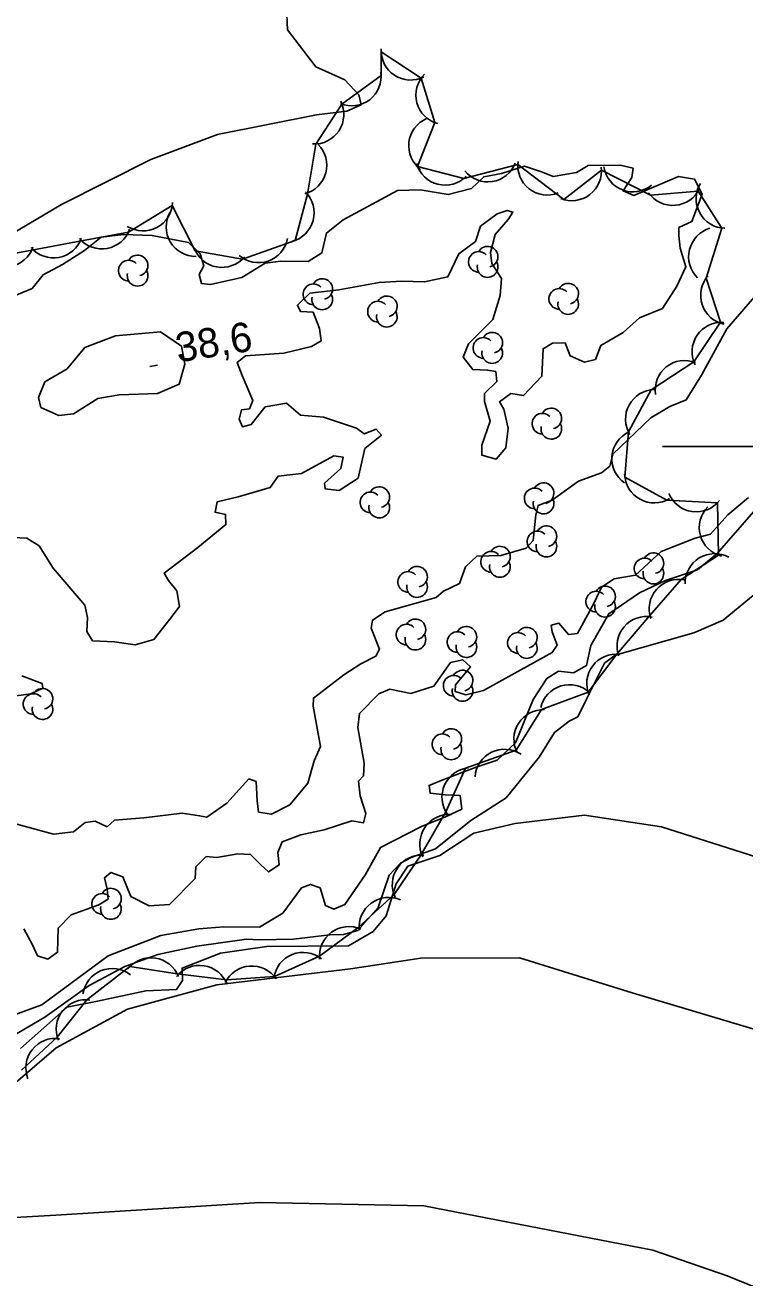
# Model space of a CAD drawing. Extents: x 646142 to 649934, y 5874075 to 5876351.
# Drawn here: x 648725.2 to 648798.4, y 5874515.5 to 5874642.8 of the extents above; entities that cross this region are included whole.
import ezdxf

# ---------------------------------------------------------------- set-up
doc = ezdxf.new("R2010")
doc.units = 0
for name, color, linetype in [('Niveau 1', 7, 'Continuous'), ('Niveau 2', 7, 'Continuous'), ('Niveau 3', 7, 'Continuous'), ('Niveau 44', 7, 'Continuous'), ('Niveau 61', 7, 'Continuous')]:
    doc.layers.add(name, color=color, linetype=linetype)

msp = doc.modelspace()

# ---------------------------------------------------------------- linework, layer by layer
at = {"layer": 'Niveau 1'}
for points in [[(648936.16, 5874619.76), (648935.13, 5874620.07), (648922.61, 5874624.74), (648910.87, 5874631.61), (648903.09, 5874636.5), (648899.58, 5874637.71), (648883.78, 5874640.72), (648870.56, 5874638.68), (648859.41, 5874635.84), (648841.82, 5874630.49), (648830.87, 5874625.92), (648825.5, 5874622.26), (648819, 5874615.43), (648814.1, 5874606.93), (648806.99, 5874601.3), (648801.78, 5874596.26), (648795.55, 5874589.11)], [(648795.55, 5874589.11), (648793.54, 5874587.47), (648790.3, 5874586.38), (648787.66, 5874585.13), (648784.54, 5874583.01), (648782.72, 5874579.77), (648782.26, 5874577.73), (648780.96, 5874576.99), (648779.43, 5874577.16), (648778.23, 5874576.43), (648776.86, 5874574.29), (648775.06, 5874569.88), (648773.18, 5874568.14), (648771.06, 5874567.42), (648767.49, 5874566.06), (648766.27, 5874565.56), (648766.37, 5874564.76), (648767.9, 5874564.59), (648769.42, 5874564.54), (648769.59, 5874563.16), (648767.94, 5874562.38), (648765.49, 5874561.39), (648761.33, 5874559.26), (648759.8, 5874556.51), (648757.72, 5874553.46), (648756.61, 5874552.98), (648755.75, 5874553.34), (648755.19, 5874555.14), (648754.21, 5874555.49), (648753.32, 5874555.15), (648751.42, 5874552.59), (648749.03, 5874551.14), (648745.42, 5874551.18), (648742.88, 5874550.99), (648739.01, 5874550.29), (648733.66, 5874548.25), (648726.92, 5874543.25), (648723.02, 5874541.85)]]:
    msp.add_lwpolyline(points, dxfattribs=at)
at = {"layer": 'Niveau 2'}
for points in [[(648751.78, 5874644.73), (648751.89, 5874642.36), (648754.78, 5874638.58), (648757.72, 5874637.25), (648759.12, 5874635.73), (648759.36, 5874634.71), (648757.93, 5874634.08), (648754.84, 5874633.71), (648744.76, 5874631.7), (648737.99, 5874629.16), (648728.91, 5874624.59), (648717.86, 5874618.05), (648714.05, 5874615.97), (648706.17, 5874612.01), (648703.83, 5874611.16), (648701.66, 5874607.99), (648699.86, 5874606.5), (648697.39, 5874603.88), (648695.74, 5874600.2), (648695.61, 5874596.46), (648696.32, 5874593.41), (648696.22, 5874592.35), (648697.74, 5874591.26), (648698.8, 5874591.15)], [(648720.75, 5874613.92), (648725.94, 5874616.05), (648727.05, 5874617.45), (648729.01, 5874618.5), (648731.27, 5874619.93), (648732.96, 5874621.29), (648735.24, 5874621.56), (648738.15, 5874621.44), (648741.83, 5874620.72), (648743.01, 5874619.58), (648743.39, 5874618.35), (648742.91, 5874617.49), (648743.14, 5874616.58), (648744.08, 5874616.47), (648747.23, 5874617.19), (648749.61, 5874618.63), (648751.2, 5874618.82), (648753.98, 5874618.8), (648755.39, 5874619.67), (648755.84, 5874621.69), (648757.53, 5874623.05), (648763.07, 5874626.03), (648765.38, 5874626.07), (648768.22, 5874625.6), (648770.57, 5874626.23), (648771.82, 5874627.42), (648773.63, 5874627.75), (648775.97, 5874628.49), (648777.78, 5874627.89), (648778.87, 5874627.44), (648781.26, 5874627.84), (648782.44, 5874628.56), (648785.68, 5874628.6), (648786.99, 5874628.29), (648786.87, 5874627.35), (648785.99, 5874625.97), (648787.09, 5874625.52), (648791.6, 5874627.45), (648793.25, 5874627.18), (648794.01, 5874625.65), (648792.96, 5874622.86), (648791.65, 5874622.24), (648791.63, 5874621.43), (648791.78, 5874620.17), (648792.36, 5874618.27), (648791.44, 5874616.31), (648789.97, 5874614.04), (648787.66, 5874613.07), (648785.98, 5874611.6), (648783.71, 5874610.28), (648783.19, 5874608.83)], [(648783.19, 5874608.83), (648782.07, 5874608.58), (648780.6, 5874609.22), (648780.09, 5874610.55), (648778.82, 5874610.51), (648777.85, 5874609.93), (648777.73, 5874607.14), (648775.88, 5874605.18), (648774.58, 5874605.37), (648773.41, 5874604.54), (648773.85, 5874603.78), (648774.31, 5874601.86), (648774.08, 5874599.86), (648773.07, 5874598.7), (648771.63, 5874599.11), (648771.62, 5874600.15), (648772.49, 5874602.57), (648771.9, 5874604.59), (648771.91, 5874605.4), (648773.16, 5874606.59), (648773.04, 5874607.62), (648772.21, 5874607.76), (648770.7, 5874607.81), (648769.74, 5874609.08), (648770.27, 5874610.42), (648772.75, 5874612.92), (648773.5, 5874615.33), (648773.64, 5874617.08), (648772.65, 5874618.59), (648772.51, 5874619.73), (648772.99, 5874621.53), (648774.31, 5874623.08), (648774.79, 5874623.83), (648774.79, 5874623.83), (648774.2, 5874623.99), (648773.2, 5874623.64), (648771.5, 5874622.39), (648770.99, 5874620.83), (648769.29, 5874619.58), (648768.18, 5874617.25), (648765.81, 5874616.73), (648763.49, 5874616.8), (648761.19, 5874616.65), (648757.11, 5874615.93), (648754.14, 5874615.58), (648752.89, 5874614.38), (648753.2, 5874613.72), (648754.49, 5874613.65), (648755.15, 5874611.99), (648755.3, 5874610.73), (648754.33, 5874610.15), (648751.51, 5874609.47), (648747.61, 5874609.23), (648746.76, 5874608.55), (648747.27, 5874607.22), (648748.38, 5874604.69), (648748.02, 5874603.83), (648747.22, 5874603.74), (648746.99, 5874602.78), (648747.31, 5874602.01), (648748.21, 5874602.23), (648749.62, 5874604.02), (648751.78, 5874604.39), (648753.2, 5874603.17), (648755.53, 5874602.99)], [(648761.82, 5874583.21), (648766.99, 5874584.64), (648767.72, 5874585.31), (648769.37, 5874586.08), (648769.97, 5874587.78), (648771.12, 5874588.85), (648773.55, 5874588.91), (648776.12, 5874589.68), (648776.84, 5874590.46), (648777.11, 5874593.05), (648777.34, 5874594.01), (648778.79, 5874594.53), (648781.45, 5874596.47), (648783.78, 5874597.33), (648784.63, 5874598.01), (648784.95, 5874599.21), (648788.79, 5874602.92), (648790.74, 5874604.08), (648792.4, 5874604.74), (648793.95, 5874607.25), (648796.51, 5874611.97), (648799.77, 5874615.72), (648801.86, 5874617.6), (648802.64, 5874619.78)], [(648727.22, 5874606.56), (648729.49, 5874607.88), (648731.31, 5874610.06), (648734.41, 5874611.24), (648738.98, 5874611.67), (648741.12, 5874610.19), (648741.46, 5874608.37), (648740.89, 5874606.34), (648738.69, 5874605.38), (648734.78, 5874605.26), (648732.62, 5874604.89), (648730.15, 5874603.32), (648728.67, 5874603.15), (648726.84, 5874603.97), (648726.6, 5874604.98), (648727.22, 5874606.56)], [(648755.53, 5874602.99), (648758.91, 5874601.88), (648759.68, 5874601.28), (648760.89, 5874601.77), (648761.43, 5874601.14), (648759.74, 5874599.78), (648759.05, 5874596.79), (648757.12, 5874595.52), (648755.71, 5874595.7), (648755.64, 5874596.27), (648757.32, 5874597.75), (648757.53, 5874598.93), (648756.58, 5874599.05), (648753.32, 5874597.27), (648750.93, 5874596.99), (648750.14, 5874595.85), (648746.89, 5874594.88), (648744.75, 5874594.39), (648744.53, 5874593.32), (648745.6, 5874593.1), (648745.61, 5874592.06), (648742.76, 5874589.75), (648739.37, 5874587.14), (648739.81, 5874586.38), (648740.63, 5874585.32), (648740.93, 5874583.73), (648739.93, 5874582.45), (648738.32, 5874580.4), (648736.42, 5874579.83), (648734.3, 5874580.15), (648732.08, 5874580.24), (648731.5, 5874581.21), (648731.57, 5874582.61), (648731.3, 5874583.86), (648728.07, 5874587.65), (648726.64, 5874589.91), (648725.39, 5874590.69), (648722.48, 5874590.81)], [(648870.35, 5874483.67), (648856.33, 5874486.04), (648839.89, 5874490.4), (648824.38, 5874498.64), (648814.79, 5874508.29), (648796.57, 5874515.73), (648789, 5874518.34), (648765.74, 5874522.83), (648749.06, 5874523.18), (648728.35, 5874521.88), (648709.95, 5874520.85), (648687.83, 5874521.49), (648670.31, 5874524.79), (648636.83, 5874528.07), (648617.49, 5874528.81), (648604.43, 5874526.07), (648591.87, 5874525.04), (648552.26, 5874530.18), (648534.81, 5874532.56), (648496.44, 5874548.91), (648486.2, 5874560.33), (648482.48, 5874572.55), (648481.31, 5874584.79), (648482.8, 5874596.14)], [(648798.72, 5874594.82), (648796.61, 5874593.05), (648794.87, 5874591.1), (648793.3, 5874590.68), (648789.86, 5874589.34), (648787.24, 5874586.93), (648785.08, 5874586.56), (648783.79, 5874585.71), (648783.05, 5874584.11), (648781.34, 5874580.99), (648780.42, 5874580.88), (648779.47, 5874582.05), (648778.68, 5874581.84), (648778.76, 5874581.15), (648779.27, 5874579.82), (648778.78, 5874579.06), (648774.97, 5874576.98), (648771.81, 5874575.2), (648770.01, 5874574.75), (648768.92, 5874575.09), (648768.95, 5874575.79), (648770.48, 5874577.6), (648769.7, 5874578.32), (648768.45, 5874578.06), (648766.77, 5874575.65), (648764.42, 5874574.9), (648762.27, 5874575.34), (648761.17, 5874574.86), (648759.2, 5874572.88), (648759.02, 5874571.46), (648759.69, 5874567.82), (648759.61, 5874566.53), (648759.09, 5874566), (648759.27, 5874564.51), (648759.84, 5874562.71), (648759.6, 5874561.75), (648758.41, 5874561.96), (648755.62, 5874561.05), (648753.24, 5874560.53), (648751.35, 5874559.84), (648750.9, 5874558.74), (648751.05, 5874557.47), (648749.97, 5874556.76), (648749.19, 5874557.48), (648748.14, 5874558.52), (648746.85, 5874558.6), (648744.69, 5874558.23), (648743.63, 5874558.33), (648742.59, 5874557.28), (648742.5, 5874556.1), (648739.91, 5874553.46), (648737.83, 5874553.33), (648735.98, 5874554.27), (648735.16, 5874556.27), (648733.94, 5874556.71), (648733.31, 5874556.17), (648733.56, 5874555.03), (648733.68, 5874554), (648732.71, 5874553.42), (648729.92, 5874552.39)], [(648874.39, 5874588.06), (648847.08, 5874589.7), (648827.84, 5874592.89), (648817.25, 5874593.84), (648810.2, 5874594.4), (648808.13, 5874594.15), (648805.8, 5874593.18), (648800.93, 5874586.29), (648796.16, 5874582.34), (648793.17, 5874581.05), (648785.17, 5874578.81), (648784.1, 5874577.98), (648782.22, 5874574.26), (648781.38, 5874572.52), (648780.5, 5874572.07)], [(648724.02, 5874561.73), (648728.1, 5874560.59), (648730.16, 5874560.83), (648731.33, 5874561.79), (648732.36, 5874561.91), (648733.58, 5874561.36), (648734.31, 5874562.03), (648737.3, 5874562.27), (648741.19, 5874562.73), (648742.96, 5874562.48), (648743.68, 5874562.33), (648745.71, 5874563.74), (648747.97, 5874566.22), (648748.7, 5874565.95), (648748.82, 5874563.99), (648748.95, 5874562.85), (648750.25, 5874562.65), (648752.11, 5874563.57), (648753.94, 5874565.77), (648754.59, 5874568.05), (648755.23, 5874569.52), (648754.51, 5874573.62), (648754.52, 5874574.44), (648757.61, 5874576.78), (648759.33, 5874577.92), (648760.86, 5874578.68), (648761.23, 5874579.42), (648760.4, 5874581.53), (648760.53, 5874582.36), (648761.82, 5874583.21)], [(648724.9, 5874576.71), (648726.97, 5874575.91), (648727.02, 5874575.45), (648725.82, 5874574.85), (648724.33, 5874574.67)], [(648780.5, 5874572.07), (648779.01, 5874570.95), (648777.44, 5874568.43), (648774.09, 5874564.29), (648770.52, 5874562), (648766.91, 5874559.12), (648764.45, 5874558.24), (648763.36, 5874557.64), (648762.22, 5874556.45), (648761.09, 5874553.16), (648759.04, 5874550.82), (648757.58, 5874550.41), (648756.18, 5874550.36), (648752.51, 5874549.92), (648749.02, 5874549.85), (648747.73, 5874549.93), (648742.68, 5874549.21), (648738.7, 5874548.38), (648735.35, 5874547.16), (648731.73, 5874545.21), (648727.22, 5874541.99), (648721.44, 5874538.61)], [(648866.52, 5874551.66), (648844.08, 5874551.12), (648827.45, 5874551.7), (648811.48, 5874554.47), (648789.89, 5874561.36), (648782.05, 5874562.53), (648775.03, 5874561.69), (648770.82, 5874560.72)], [(648770.82, 5874560.72), (648767.36, 5874558.44), (648764.11, 5874557.35), (648762.92, 5874555.57), (648761.91, 5874552.29), (648760.58, 5874550.72), (648758.07, 5874549.25), (648749.79, 5874549.2), (648745.08, 5874548.52), (648741.18, 5874547), (648741.22, 5874545.72), (648740.62, 5874544.83), (648737.48, 5874544.69), (648732.59, 5874543.63), (648729.51, 5874543.03), (648724.75, 5874538.83)], [(648729.92, 5874552.39), (648728.57, 5874551.06), (648728.52, 5874548.61), (648727.55, 5874547.91), (648726.47, 5874548.25), (648725.99, 5874549.35), (648725.09, 5874550.99)], [(648895.34, 5874524.68), (648867.05, 5874519.18), (648852.38, 5874518.82), (648842.29, 5874521.13), (648825, 5874530.77), (648810.41, 5874537.46), (648786.89, 5874544.49), (648775.47, 5874548.04), (648765.42, 5874548.01), (648758.3, 5874546.93), (648744.7, 5874545.3), (648735.64, 5874542.81), (648728.38, 5874538.89), (648722.33, 5874533.71), (648715.5, 5874530.2), (648708.87, 5874528.82), (648703.97, 5874526.71), (648698.56, 5874525.94), (648692.96, 5874526.8), (648683, 5874529.83), (648668.44, 5874533.01)]]:
    msp.add_lwpolyline(points, dxfattribs=at)
at = {"layer": 'Niveau 3'}
msp.add_line((648737.9, 5874608.14), (648738.69, 5874608.26), dxfattribs=at)
at = {"layer": 'Niveau 44'}
for points in [[(648686.15, 5874587.68), (648687.75, 5874592.26), (648689.57, 5874597.05), (648691.5, 5874601.5), (648695.32, 5874604.67), (648699.17, 5874607.63), (648703.6, 5874609.81), (648708.3, 5874611.01), (648712.76, 5874613.62), (648716.65, 5874616.53), (648721.13, 5874619.06), (648725.9, 5874619.95), (648730.96, 5874620.9), (648735.73, 5874621.79), (648740.18, 5874624.48), (648742.52, 5874619.89), (648747.3, 5874619.04), (648752.66, 5874620.95), (648753.92, 5874625.64), (648754.75, 5874630.74), (648757.41, 5874634.8), (648761.41, 5874637.7), (648761.4, 5874640.1)], [(648761.4, 5874640.1), (648765.46, 5874637.43), (648766.86, 5874632.91), (648765.11, 5874628.45), (648769.81, 5874627.25), (648775.29, 5874628.67), (648779.95, 5874625.1), (648783.78, 5874628.08), (648788.77, 5874625.53), (648793.61, 5874625.96), (648796.02, 5874622.2), (648794.42, 5874617.11), (648795.89, 5874612.62), (648793.17, 5874608.61), (648788.84, 5874605.75), (648786.53, 5874601.49), (648786.16, 5874596.89), (648790.42, 5874594.56), (648795.57, 5874594.28), (648795.68, 5874588.96), (648791.88, 5874586.49), (648788.71, 5874582.82), (648785.35, 5874578.89), (648782.42, 5874575.03), (648777.69, 5874573.26), (648775.11, 5874569.14), (648769.98, 5874567.3), (648767.97, 5874562.88), (648765.43, 5874558.47), (648762.71, 5874554.46), (648759.04, 5874551.07), (648755.13, 5874548.2), (648750.55, 5874546.15), (648745.71, 5874545.79), (648740.68, 5874546.41), (648735.88, 5874547.15), (648731.5, 5874543.78), (648728.5, 5874539.96), (648724.87, 5874536.62)]]:
    msp.add_lwpolyline(points, dxfattribs=at)
for centre, radius, start, end in [((648764.4, 5874640.24), 3, 176.6815, 296.6595), ((648758.41, 5874637.62), 3, 247.5533, 7.5313), ((648767.93, 5874635.71), 3, 134.9812, 254.9591), ((648754.61, 5874633.74), 3, 266.7778, 26.7558), ((648767.2, 5874630.57), 3, 113.2956, 233.2735), ((648752.88, 5874628.58), 3, 284.959, 44.9369), ((648778.28, 5874628.55), 3, 171.7864, 291.7644), ((648767.89, 5874629.56), 3, 195.7517, 315.7297), ((648772.24, 5874629.89), 3, 218.5963, 338.5743), ((648780.78, 5874627.98), 3, 247.8319, 7.8099), ((648786.99, 5874628.88), 3, 188.9386, 308.9165), ((648796.4, 5874625.18), 3, 148.6306, 268.6085), ((648751.59, 5874623.75), 3, 284.959, 44.9369), ((648791.03, 5874627.5), 3, 215.0101, 334.988), ((648737.21, 5874624.91), 3, 237.7395, 357.7174), ((648742.56, 5874622.32), 3, 150.621, 270.5989), ((648733.02, 5874623.08), 3, 220.6242, 340.6021), ((648795.64, 5874619.29), 3, 106.0512, 226.0292), ((648723.19, 5874621.24), 3, 220.6242, 340.6021), ((648728.11, 5874622.16), 3, 220.6242, 340.6021), ((648745.22, 5874621.2), 3, 199.841, 319.819), ((648748.93, 5874621.68), 3, 229.4603, 349.4382), ((648772.22, 5874619.29), 1.05, 282.2692, 149.7263), ((648735.76, 5874617.87), 1.05, 44.1154, 269.804), ((648736.66, 5874618.4), 1.05, 282.2692, 149.7263), ((648771.32, 5874618.76), 1.05, 44.1154, 269.804), ((648772.22, 5874618.24), 1.05, 166.9369, 29.6212), ((648736.66, 5874617.35), 1.05, 166.9369, 29.6212), ((648754.52, 5874615.47), 1.05, 44.1154, 269.804), ((648755.42, 5874616), 1.05, 282.2692, 149.7263), ((648780.4, 5874615.53), 1.05, 282.2692, 149.7263), ((648796.86, 5874615.37), 3, 138.5352, 258.5131), ((648755.42, 5874614.95), 1.05, 166.9369, 29.6212), ((648761.98, 5874614.24), 1.05, 282.2692, 149.7263), ((648779.5, 5874615), 1.05, 44.1154, 269.804), ((648780.4, 5874614.48), 1.05, 166.9369, 29.6212), ((648761.08, 5874613.71), 1.05, 44.1154, 269.804), ((648761.98, 5874613.19), 1.05, 166.9369, 29.6212), ((648795.99, 5874609.62), 3, 85.8524, 205.8303), ((648772.69, 5874610.55), 1.05, 282.2692, 149.7263), ((648771.79, 5874610.02), 1.05, 44.1154, 269.804), ((648772.69, 5874609.5), 1.05, 166.9369, 29.6212), ((648792.25, 5874605.74), 3, 68.7113, 188.6892), ((648789.23, 5874602.78), 3, 91.5139, 211.4919), ((648778.69, 5874602.85), 1.05, 282.2692, 149.7263), ((648777.79, 5874602.32), 1.05, 44.1154, 269.804), ((648778.69, 5874601.8), 1.05, 166.9369, 29.6212), ((648787.84, 5874598.76), 3, 115.0046, 234.9826), ((648789.14, 5874597.27), 3, 181.3333, 301.3113), ((648761.21, 5874594.85), 1.05, 282.2692, 149.7263), ((648777.9, 5874595.25), 1.05, 282.2692, 149.7263), ((648760.31, 5874594.32), 1.05, 44.1154, 269.804), ((648777, 5874594.72), 1.05, 44.1154, 269.804), ((648777.9, 5874594.2), 1.05, 166.9369, 29.6212), ((648793.41, 5874596.36), 3, 202.0424, 322.0203), ((648761.21, 5874593.8), 1.05, 166.9369, 29.6212), ((648796.72, 5874591.77), 3, 135.5996, 255.5776), ((648777.29, 5874590.35), 1.05, 44.1154, 269.804), ((648778.19, 5874590.88), 1.05, 282.2692, 149.7263), ((648773.47, 5874588.81), 1.05, 282.2692, 149.7263), ((648778.19, 5874589.83), 1.05, 166.9369, 29.6212), ((648772.57, 5874588.28), 1.05, 44.1154, 269.804), ((648773.47, 5874587.76), 1.05, 166.9369, 29.6212), ((648788.16, 5874587.61), 1.05, 44.1154, 269.804), ((648789.06, 5874588.14), 1.05, 282.2692, 149.7263), ((648795.28, 5874586.11), 3, 61.3244, 181.3024), ((648764.15, 5874586.24), 1.05, 44.1154, 269.804), ((648765.05, 5874586.77), 1.05, 282.2692, 149.7263), ((648789.06, 5874587.09), 1.05, 166.9369, 29.6212), ((648765.05, 5874585.72), 1.05, 166.9369, 29.6212), ((648784.15, 5874584.77), 1.05, 282.2692, 149.7263), ((648791.63, 5874583.5), 3, 79.1341, 199.112), ((648783.25, 5874584.24), 1.05, 44.1154, 269.804), ((648784.15, 5874583.72), 1.05, 166.9369, 29.6212), ((648763.98, 5874580.89), 1.05, 44.1154, 269.804), ((648764.88, 5874581.42), 1.05, 282.2692, 149.7263), ((648788.36, 5874579.72), 3, 79.1341, 199.112), ((648764.88, 5874580.37), 1.05, 166.9369, 29.6212), ((648769.16, 5874580.13), 1.05, 44.1154, 269.804), ((648770.06, 5874580.66), 1.05, 282.2692, 149.7263), ((648775.3, 5874580.04), 1.05, 44.1154, 269.804), ((648776.2, 5874580.57), 1.05, 282.2692, 149.7263), ((648770.06, 5874579.61), 1.05, 166.9369, 29.6212), ((648776.2, 5874579.52), 1.05, 166.9369, 29.6212), ((648785.29, 5874575.9), 3, 82.8212, 202.7992), ((648769.67, 5874576.21), 1.05, 282.2692, 149.7263), ((648768.77, 5874575.68), 1.05, 44.1154, 269.804), ((648769.67, 5874575.16), 1.05, 166.9369, 29.6212), ((648780.53, 5874572.79), 3, 46.7786, 166.7566), ((648726.09, 5874573.83), 1.05, 44.1154, 269.804), ((648726.99, 5874574.36), 1.05, 282.2692, 149.7263), ((648726.99, 5874573.31), 1.05, 166.9369, 29.6212), ((648777.89, 5874570.26), 3, 87.9198, 207.8977), ((648767.63, 5874569.74), 1.05, 44.1154, 269.804), ((648768.53, 5874570.27), 1.05, 282.2692, 149.7263), ((648768.53, 5874569.22), 1.05, 166.9369, 29.6212), ((648773.94, 5874566.23), 3, 56.0079, 175.9858), ((648770.58, 5874564.36), 3, 95.5352, 215.5131), ((648768.33, 5874559.61), 3, 85.8561, 205.834), ((648765.53, 5874555.48), 3, 85.8561, 205.834), ((648733.95, 5874554.05), 1.05, 282.2692, 149.7263), ((648733.05, 5874553.52), 1.05, 44.1154, 269.804), ((648762.16, 5874551.17), 3, 66.2553, 186.2332), ((648733.95, 5874553), 1.05, 166.9369, 29.6212), ((648758.13, 5874548.21), 3, 66.2553, 186.2332), ((648738.01, 5874545.04), 3, 21.2024, 141.1803), ((648753.48, 5874545.59), 3, 51.8045, 171.7824), ((648734.08, 5874543.95), 3, 51.9933, 171.9713), ((648742.95, 5874544.27), 3, 21.2024, 141.1803), ((648748.26, 5874544.21), 3, 34.2387, 154.2167), ((648731.39, 5874540.78), 3, 81.8744, 201.8524), ((648728.3, 5874536.85), 3, 81.8744, 201.8524)]:
    msp.add_arc(centre, radius, start, end, dxfattribs=at)
at = {"layer": 'Niveau 61'}
msp.add_lwpolyline([(648790, 5874600), (648800, 5874600), (648810, 5874600)], dxfattribs=at)

# ---------------------------------------------------------------- texts
at = {"layer": 'Niveau 3'}
msp.add_text('38,6 ', height=3, rotation=8.9405, dxfattribs=at).set_placement((648740.76, 5874608.54))

doc.saveas('drawing.dxf')
